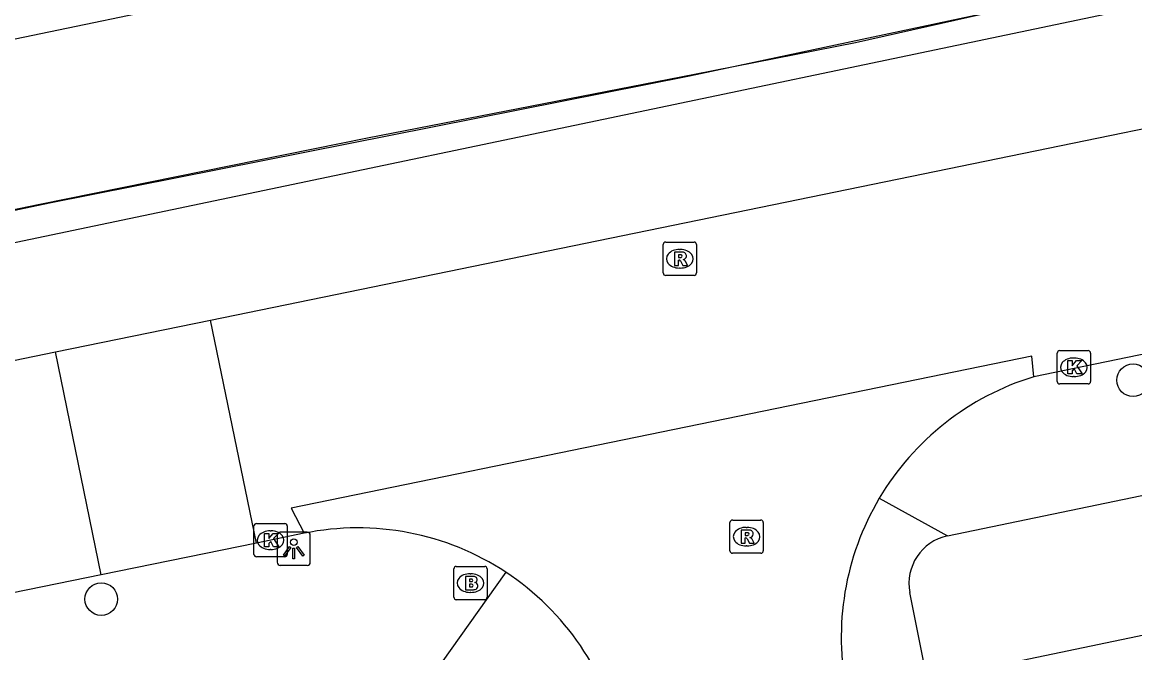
# Model space of a CAD drawing. Extents: x 162990 to 165007, y 383433 to 384336.
# Drawn here: x 164007.39 to 164040.79, y 384151.09 to 384170.03 of the extents above; entities that cross this region are included whole.
import ezdxf

# ---------------------------------------------------------------- set-up
doc = ezdxf.new("R2010")
doc.units = 0
for name, color, linetype in [('IMGEO_Boom', 7, 'Continuous'), ('IMGEO_Brandkraan', 7, 'Continuous'), ('IMGEO_Geluidsscherm', 7, 'Continuous'), ('IMGEO_Haag', 7, 'Continuous'), ('IMGEO_Kolk', 7, 'Continuous'), ('IMGEO_Lichtpunt', 7, 'Continuous'), ('IMGEO_Pand', 7, 'Continuous'), ('IMGEO_Rijbaan_lokaal_gesloten', 7, 'Continuous'), ('IMGEO_Rijbaan_lokaal_open', 7, 'Continuous'), ('IMGEO_Rioolput', 7, 'Continuous'), ('IMGEO_Spoor', 7, 'Continuous'), ('IMGEO_Spoorbaan_halfverhard', 7, 'Continuous'), ('IMGEO_Voetpad_open', 7, 'Continuous')]:
    doc.layers.add(name, color=color, linetype=linetype)

msp = doc.modelspace()

# ---------------------------------------------------------------- linework, layer by layer
at = {"layer": 'IMGEO_Boom'}
for centre in [(164040.739, 384159.28), (164009.767, 384152.704)]:
    msp.add_circle(centre, 0.489, dxfattribs=at)
at = {"layer": 'IMGEO_Brandkraan'}
for p, q in [((164020.35, 384152.761), (164020.35, 384153.613)), ((164020.425, 384153.687), (164021.277, 384153.687)), ((164020.838, 384153.467), (164020.863, 384153.467)), ((164021.351, 384153.613), (164021.351, 384152.761)), ((164020.861, 384152.907), (164020.836, 384152.907)), ((164021.277, 384152.687), (164020.425, 384152.687))]:
    msp.add_line(p, q, dxfattribs=at)
for points in [[(164020.35, 384152.761), (164020.35, 384153.613)], [(164020.425, 384153.687), (164021.277, 384153.687)], [(164021.351, 384153.613), (164021.351, 384152.761)], [(164020.698, 384153.387), (164020.698, 384152.987), (164020.911, 384152.987)], [(164020.929, 384153.387), (164020.698, 384153.387)], [(164020.877, 384153.306), (164020.823, 384153.306), (164020.823, 384153.23)], [(164020.823, 384153.23), (164020.876, 384153.23)], [(164020.885, 384153.154), (164020.823, 384153.154), (164020.823, 384153.073)], [(164020.823, 384153.073), (164020.885, 384153.073)], [(164021.277, 384152.687), (164020.425, 384152.687)]]:
    msp.add_lwpolyline(points, dxfattribs=at)
for centre, radius, start, end in [((164020.427, 384153.611), 0.0765, 91.552, 178.448), ((164020.427, 384153.611), 0.0765, 91.552, 178.448), ((164021.275, 384153.611), 0.0765, 1.552, 88.448), ((164021.275, 384153.611), 0.0765, 1.552, 88.448), ((164020.878, 384153.268), 0.0379, 267.8285, 90.9355), ((164020.886, 384153.113), 0.0404, 269.8759, 90.5077), ((164020.933, 384153.242), 0.145, 59.4692, 91.5367), ((164020.958, 384153.289), 0.0922, 285.5137, 58.1501), ((164020.963, 384153.097), 0.105, 301.3115, 78.989), ((164020.917, 384153.238), 0.251, 268.6676, 293.5347), ((164020.427, 384152.763), 0.0765, 181.552, 268.448), ((164020.427, 384152.763), 0.0765, 181.552, 268.448), ((164021.275, 384152.763), 0.0765, 271.552, 358.448), ((164021.275, 384152.763), 0.0765, 271.552, 358.448)]:
    msp.add_arc(centre, radius, start, end, dxfattribs=at)
for centre, major_axis, ratio, start_param, end_param in [((164020.837, 384153.187), (-0.387, 0.002), 0.722429, 4.712389, 7.853982), ((164020.862, 384153.187), (-0.39, 0.002), 0.717154, 1.570796, 4.712389)]:
    msp.add_ellipse(centre, major_axis=major_axis, ratio=ratio, start_param=start_param, end_param=end_param, dxfattribs=at)
at = {"layer": 'IMGEO_Geluidsscherm'}
msp.add_lwpolyline([(163900.238, 384142.138), (163910.539, 384144.282), (163924.865, 384147.3), (163937.597, 384149.952), (163949.238, 384152.367), (163954.207, 384153.399), (163965.198, 384155.461), (163968.809, 384156.168), (163978.614, 384158.383), (163993.212, 384161.496), (164003.071, 384163.567), (164007.919, 384164.566), (164017.762, 384166.559), (164027.578, 384168.478), (164032.408, 384169.426), (164042.242, 384171.643)], dxfattribs=at)
at = {"layer": 'IMGEO_Haag'}
msp.add_lwpolyline([(163892.562, 384140.484), (163892.745, 384139.603), (163976.433, 384156.982), (164073.867, 384177.406), (164173.737, 384197.907), (164238.498, 384211.23), (164245.279, 384212.748), (164245.015, 384213.611)], dxfattribs=at)
at = {"layer": 'IMGEO_Kolk'}
for p, q in [((164038.539, 384160.168), (164039.391, 384160.168)), ((164038.464, 384159.242), (164038.464, 384160.094)), ((164038.952, 384159.948), (164038.977, 384159.948)), ((164039.465, 384160.094), (164039.465, 384159.242)), ((164039.391, 384159.168), (164038.539, 384159.168)), ((164038.975, 384159.388), (164038.95, 384159.388)), ((164014.349, 384154.05), (164014.349, 384154.902)), ((164014.424, 384154.976), (164015.276, 384154.976)), ((164015.35, 384154.902), (164015.35, 384154.05)), ((164014.837, 384154.756), (164014.862, 384154.756)), ((164014.86, 384154.196), (164014.835, 384154.196)), ((164015.276, 384153.976), (164014.424, 384153.976))]:
    msp.add_line(p, q, dxfattribs=at)
for points in [[(164038.539, 384160.168), (164039.391, 384160.168)], [(164038.464, 384159.242), (164038.464, 384160.094)], [(164038.785, 384159.868), (164038.908, 384159.868), (164038.908, 384159.717), (164039.038, 384159.868), (164039.202, 384159.868), (164039.056, 384159.717), (164039.209, 384159.468), (164039.057, 384159.468), (164038.972, 384159.632), (164038.908, 384159.565), (164038.908, 384159.468), (164038.785, 384159.468), (164038.785, 384159.868)], [(164039.465, 384160.094), (164039.465, 384159.242)], [(164039.391, 384159.168), (164038.539, 384159.168)], [(164014.349, 384154.05), (164014.349, 384154.902)], [(164014.424, 384154.976), (164015.276, 384154.976)], [(164015.35, 384154.902), (164015.35, 384154.05)], [(164014.67, 384154.676), (164014.793, 384154.676), (164014.793, 384154.525), (164014.923, 384154.676), (164015.087, 384154.676), (164014.941, 384154.525), (164015.094, 384154.276), (164014.942, 384154.276), (164014.857, 384154.44), (164014.793, 384154.373), (164014.793, 384154.276), (164014.67, 384154.276), (164014.67, 384154.676)], [(164015.276, 384153.976), (164014.424, 384153.976)]]:
    msp.add_lwpolyline(points, dxfattribs=at)
for centre, start, end in [((164038.541, 384160.092), 91.552, 178.448), ((164038.541, 384160.092), 91.552, 178.448), ((164039.389, 384160.092), 1.552, 88.448), ((164039.389, 384160.092), 1.552, 88.448), ((164038.541, 384159.244), 181.552, 268.448), ((164038.541, 384159.244), 181.552, 268.448), ((164039.389, 384159.244), 271.552, 358.448), ((164039.389, 384159.244), 271.552, 358.448), ((164014.426, 384154.9), 91.552, 178.448), ((164014.426, 384154.9), 91.552, 178.448), ((164015.274, 384154.9), 1.552, 88.448), ((164015.274, 384154.9), 1.552, 88.448), ((164014.426, 384154.052), 181.552, 268.448), ((164014.426, 384154.052), 181.552, 268.448), ((164015.274, 384154.052), 271.552, 358.448), ((164015.274, 384154.052), 271.552, 358.448)]:
    msp.add_arc(centre, 0.0765, start, end, dxfattribs=at)
for centre, major_axis, ratio, start_param, end_param in [((164038.951, 384159.668), (-0.387, 0.002), 0.722429, 4.712389, 7.853982), ((164038.976, 384159.668), (-0.39, 0.002), 0.717154, 1.570796, 4.712389), ((164014.836, 384154.476), (-0.387, 0.002), 0.722429, 4.712389, 7.853982), ((164014.861, 384154.476), (-0.39, 0.002), 0.717154, 1.570796, 4.712389)]:
    msp.add_ellipse(centre, major_axis=major_axis, ratio=ratio, start_param=start_param, end_param=end_param, dxfattribs=at)
at = {"layer": 'IMGEO_Lichtpunt'}
for p, q in [((164015.046, 384154.621), (164015.046, 384153.814)), ((164015.046, 384154.621), (164015.046, 384153.814)), ((164015.948, 384154.716), (164015.14, 384154.716)), ((164015.948, 384154.716), (164015.14, 384154.716)), ((164016.042, 384153.814), (164016.042, 384154.621)), ((164016.042, 384153.814), (164016.042, 384154.621)), ((164015.14, 384153.72), (164015.948, 384153.72)), ((164015.14, 384153.72), (164015.948, 384153.72))]:
    msp.add_line(p, q, dxfattribs=at)
for points in [[(164015.42, 384154.285), (164015.459, 384154.257), (164015.271, 384153.995), (164015.233, 384154.022), (164015.42, 384154.285)], [(164015.522, 384154.237), (164015.569, 384154.237), (164015.569, 384153.915), (164015.522, 384153.915), (164015.522, 384154.237)], [(164015.632, 384154.257), (164015.67, 384154.284), (164015.857, 384154.022), (164015.818, 384153.994), (164015.632, 384154.257)]]:
    msp.add_lwpolyline(points, dxfattribs=at)
msp.add_circle((164015.545, 384154.419), 0.0994, dxfattribs=at)
for centre, start, end in [((164015.14, 384154.621), 90, 180), ((164015.14, 384154.621), 90, 180), ((164015.948, 384154.621), 0, 90), ((164015.948, 384154.621), 0, 90), ((164015.14, 384153.814), 180, 270), ((164015.14, 384153.814), 180, 270), ((164015.948, 384153.814), 270, 0), ((164015.948, 384153.814), 270, 360)]:
    msp.add_arc(centre, 0.0946, start, end, dxfattribs=at)
at = {"layer": 'IMGEO_Pand'}
msp.add_lwpolyline([(164044.525, 384141.974), (164042.458, 384151.91), (164036.029, 384150.572), (164037.615, 384142.946), (164041.394, 384143.733), (164041.875, 384141.422), (164044.525, 384141.974)], dxfattribs=at)
at = {"layer": 'IMGEO_Rijbaan_lokaal_gesloten'}
for points in [[(164013.045, 384161.087), (164068.214, 384172.427), (164075.211, 384173.907), (164100.528, 384179.263), (164113.878, 384181.981)], [(164087.16, 384169.581), (164076.684, 384167.419), (164037.759, 384159.384)], [(163911.749, 384139.874), (163916.336, 384140.767), (163989.771, 384156.06), (164000, 384158.405), (164008.393, 384160.13)], [(164037.759, 384159.384), (164037.706, 384160.004), (164015.467, 384155.437), (164015.858, 384154.683)], [(164015.858, 384154.683), (164014.422, 384154.39)], [(164009.768, 384153.438), (164001.293, 384151.706)]]:
    msp.add_lwpolyline(points, dxfattribs=at)
at = {"layer": 'IMGEO_Rijbaan_lokaal_open'}
for points in [[(164008.393, 384160.13), (164013.045, 384161.087)], [(164014.422, 384154.39), (164013.045, 384161.087)], [(164009.768, 384153.438), (164008.393, 384160.13)], [(164014.422, 384154.39), (164009.768, 384153.438)]]:
    msp.add_lwpolyline(points, dxfattribs=at)
for centre, radius, start, end in [((164040.154, 384151.571), 8.172, 107.0387, 149.3805), ((164040.164, 384151.565), 8.184, 149.3853, 191.655), ((164017.469, 384146.769), 8.076, 56.6447, 101.5084), ((164017.47, 384146.77), 8.075, 11.773, 56.6436)]:
    msp.add_arc(centre, radius, start, end, dxfattribs=at)
at = {"layer": 'IMGEO_Rioolput'}
for p, q in [((164026.635, 384162.503), (164026.635, 384163.355)), ((164026.71, 384163.429), (164027.562, 384163.429)), ((164027.123, 384163.209), (164027.148, 384163.209)), ((164027.636, 384163.355), (164027.636, 384162.503)), ((164027.146, 384162.649), (164027.121, 384162.649)), ((164027.562, 384162.429), (164026.71, 384162.429)), ((164028.639, 384154.155), (164028.639, 384155.007)), ((164028.714, 384155.081), (164029.566, 384155.081)), ((164029.127, 384154.861), (164029.152, 384154.861)), ((164029.64, 384155.007), (164029.64, 384154.155)), ((164029.15, 384154.301), (164029.125, 384154.301)), ((164029.566, 384154.081), (164028.714, 384154.081))]:
    msp.add_line(p, q, dxfattribs=at)
for points in [[(164026.635, 384162.503), (164026.635, 384163.355)], [(164026.71, 384163.429), (164027.562, 384163.429)], [(164027.636, 384163.355), (164027.636, 384162.503)], [(164027.224, 384163.127), (164026.972, 384163.129), (164026.972, 384162.729)], [(164026.972, 384162.729), (164027.096, 384162.729), (164027.096, 384162.891), (164027.107, 384162.891)], [(164027.15, 384163.048), (164027.096, 384163.048), (164027.096, 384162.967)], [(164027.096, 384162.967), (164027.148, 384162.967)], [(164027.154, 384162.862), (164027.225, 384162.729), (164027.365, 384162.729), (164027.3, 384162.855)], [(164027.562, 384162.429), (164026.71, 384162.429)], [(164028.639, 384154.155), (164028.639, 384155.007)], [(164028.714, 384155.081), (164029.566, 384155.081)], [(164029.64, 384155.007), (164029.64, 384154.155)], [(164029.228, 384154.779), (164028.976, 384154.781), (164028.976, 384154.381)], [(164028.976, 384154.381), (164029.1, 384154.381), (164029.1, 384154.543), (164029.111, 384154.543)], [(164029.154, 384154.7), (164029.1, 384154.7), (164029.1, 384154.619)], [(164029.1, 384154.619), (164029.152, 384154.619)], [(164029.158, 384154.514), (164029.229, 384154.381), (164029.369, 384154.381), (164029.304, 384154.507)], [(164029.566, 384154.081), (164028.714, 384154.081)]]:
    msp.add_lwpolyline(points, dxfattribs=at)
for centre, radius, start, end in [((164026.712, 384163.353), 0.0765, 91.552, 178.448), ((164026.712, 384163.353), 0.0765, 91.552, 178.448), ((164027.56, 384163.353), 0.0765, 1.552, 88.448), ((164027.56, 384163.353), 0.0765, 1.552, 88.448), ((164027.106, 384162.838), 0.0533, 26.0293, 88.6989), ((164027.132, 384163.156), 0.19, 274.7715, 282.9687), ((164027.156, 384162.952), 0.0964, 77.0061, 93.1865), ((164027.17, 384163.009), 0.0378, 276.6634, 79.6772), ((164027.223, 384163.017), 0.109, 350.3612, 89.416), ((164027.221, 384163.017), 0.112, 277.5842, 350.9817), ((164027.205, 384162.802), 0.108, 29.5134, 73.7905), ((164026.712, 384162.505), 0.0765, 181.552, 268.448), ((164026.712, 384162.505), 0.0765, 181.552, 268.448), ((164027.56, 384162.505), 0.0765, 271.552, 358.448), ((164027.56, 384162.505), 0.0765, 271.552, 358.448), ((164028.716, 384155.005), 0.0765, 91.552, 178.448), ((164028.716, 384155.005), 0.0765, 91.552, 178.448), ((164029.564, 384155.005), 0.0765, 1.552, 88.448), ((164029.564, 384155.005), 0.0765, 1.552, 88.448), ((164029.11, 384154.49), 0.0533, 26.0293, 88.6989), ((164029.136, 384154.808), 0.19, 274.7715, 282.9687), ((164029.16, 384154.604), 0.0964, 77.0061, 93.1865), ((164029.174, 384154.661), 0.0378, 276.6634, 79.6772), ((164029.227, 384154.669), 0.109, 350.3612, 89.416), ((164029.225, 384154.669), 0.112, 277.5842, 350.9817), ((164029.209, 384154.454), 0.108, 29.5134, 73.7905), ((164028.716, 384154.157), 0.0765, 181.552, 268.448), ((164028.716, 384154.157), 0.0765, 181.552, 268.448), ((164029.564, 384154.157), 0.0765, 271.552, 358.448), ((164029.564, 384154.157), 0.0765, 271.552, 358.448)]:
    msp.add_arc(centre, radius, start, end, dxfattribs=at)
for centre, major_axis, ratio, start_param, end_param in [((164027.122, 384162.929), (-0.387, 0.002), 0.722429, 4.712389, 7.853982), ((164027.147, 384162.929), (-0.39, 0.002), 0.717154, 1.570796, 4.712389), ((164029.126, 384154.581), (-0.387, 0.002), 0.722429, 4.712389, 7.853982), ((164029.151, 384154.581), (-0.39, 0.002), 0.717154, 1.570796, 4.712389)]:
    msp.add_ellipse(centre, major_axis=major_axis, ratio=ratio, start_param=start_param, end_param=end_param, dxfattribs=at)
at = {"layer": 'IMGEO_Spoor'}
msp.add_lwpolyline([(164789.572, 384332.389), (164775.58, 384329.429), (164644.744, 384302.256), (164570.629, 384286.722), (164345.336, 384239.894), (164220.116, 384213.747), (164092.662, 384187.275), (164071.527, 384182.957), (163942.979, 384156.119), (163900.983, 384147.477), (163806.025, 384127.659), (163575.669, 384079.775)], dxfattribs=at)
at = {"layer": 'IMGEO_Spoorbaan_halfverhard'}
msp.add_lwpolyline([(163892.562, 384140.484), (163894.397, 384140.865), (163911.419, 384144.396), (163943.293, 384151.084), (163953.785, 384153.248), (163965.539, 384155.519), (163976.248, 384157.863), (164008.211, 384164.605), (164027.429, 384168.427), (164040.716, 384171.257), (164073.689, 384178.288), (164106.067, 384184.851), (164138.86, 384191.809), (164173.545, 384198.786), (164184.194, 384201.103), (164191.357, 384202.662), (164224.204, 384209.495), (164238.302, 384212.109), (164245.015, 384213.611)], dxfattribs=at)
at = {"layer": 'IMGEO_Voetpad_open'}
for points in [[(164035.172, 384154.601), (164077.591, 384163.416), (164136.425, 384175.642), (164181.684, 384185.212), (164230.991, 384195.25), (164245.375, 384198.004)], [(164033.121, 384155.733), (164035.172, 384154.601)], [(164021.91, 384153.515), (164019.701, 384150.405)], [(164041.007, 384118.587), (164037.434, 384136.117), (164036.135, 384142.418), (164034.043, 384152.9)]]:
    msp.add_lwpolyline(points, dxfattribs=at)
msp.add_arc((164035.46, 384153.184), 1.446, 101.5068, 191.3466, dxfattribs=at)

doc.saveas('drawing.dxf')
